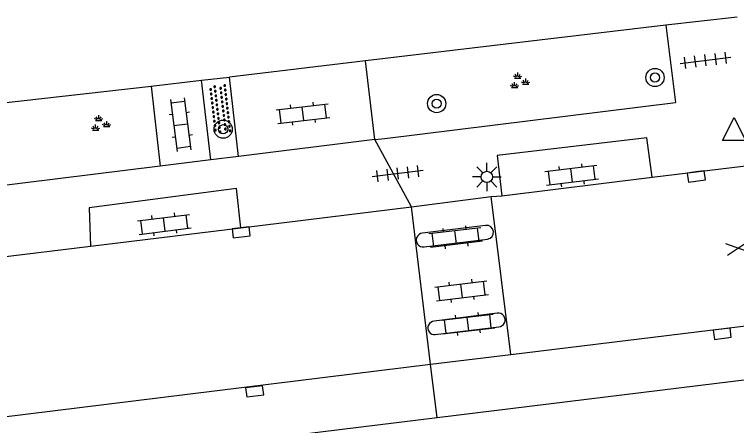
# Model space of a CAD drawing. Extents: x 131000 to 133013, y 393000 to 396501.
# Drawn here: x 131313.9 to 131345.58, y 395813.68 to 395831.73 of the extents above; entities that cross this region are included whole.
import ezdxf

# ---------------------------------------------------------------- set-up
doc = ezdxf.new("R2010")
doc.units = 0
for name, color, linetype in [('gg-knt-verharding', 7, 'Continuous'), ('gt-grn-weggrens', 7, 'Continuous'), ('gt-symb-boom', 7, 'Continuous'), ('gt-symb-gesloten verharding', 7, 'Continuous'), ('gt-symb-groenvak', 7, 'Continuous'), ('gt-symb-klinker verharding', 7, 'Continuous'), ('gt-symb-kolk', 7, 'Continuous'), ('gt-symb-lichtmast', 7, 'Continuous'), ('gt-symb-overige verharding', 7, 'Continuous'), ('gt-symb-tegel verharding', 7, 'Continuous'), ('gt-symb-waterafsluiter', 7, 'Continuous')]:
    doc.layers.add(name, color=color, linetype=linetype)

# ---------------------------------------------------------------- blocks, each defined once
blk = doc.blocks.new('gt0-WAFSL')
at = {"layer": 'gt-symb-waterafsluiter'}
for p, q in [((-0.5, -0.333), (0, 0.667)), ((0, 0.667), (0.5, -0.333)), ((0.5, -0.333), (-0.5, -0.333))]:
    blk.add_line(p, q, dxfattribs=at)
blk = doc.blocks.new('gt0-BOOM')
at = {"layer": 'gt-symb-boom'}
for radius in [0.4, 0.2]:
    blk.add_circle((0, 0), radius, dxfattribs=at)
blk = doc.blocks.new('gt0-TEG1')
at = {"layer": 'gt-symb-tegel verharding'}
for p, q in [((-1.125, 0), (1.125, 0)), ((-0.9, -0.25), (-0.9, 0.25)), ((-0.45, -0.25), (-0.45, 0.25)), ((0, -0.25), (0, 0.25)), ((0.45, -0.25), (0.45, 0.25)), ((0.9, -0.25), (0.9, 0.25))]:
    blk.add_line(p, q, dxfattribs=at)
blk = doc.blocks.new('gt0-KL1')
at = {"layer": 'gt-symb-klinker verharding'}
for p, q in [((-0.5, 0.3), (-0.5, 0.45)), ((0.5, 0.3), (0.5, 0.45)), ((-1.15, 0.3), (1.15, 0.3)), ((-1, -0.3), (-1, 0.3)), ((0, -0.3), (0, 0.3)), ((1, -0.3), (1, 0.3)), ((-1.15, -0.3), (1.15, -0.3)), ((-0.5, -0.45), (-0.5, -0.3)), ((0.5, -0.45), (0.5, -0.3))]:
    blk.add_line(p, q, dxfattribs=at)
blk = doc.blocks.new('gt0-OVH')
at = {"layer": 'gt-symb-overige verharding'}
for points in [[(-0.972, 0.298), (-0.967, 0.308), (-0.965, 0.319), (-0.966, 0.33), (-0.971, 0.34), (-0.978, 0.348), (-0.988, 0.353), (-0.999, 0.355), (-1.01, 0.354), (-1.02, 0.349), (-1.028, 0.342), (-1.033, 0.332), (-1.035, 0.321), (-1.034, 0.31), (-1.029, 0.3), (-1.022, 0.292), (-1.012, 0.287), (-1.001, 0.285), (-0.99, 0.286), (-0.98, 0.291)], [(-0.772, 0.298), (-0.767, 0.308), (-0.765, 0.319), (-0.766, 0.33), (-0.771, 0.34), (-0.778, 0.348), (-0.788, 0.353), (-0.799, 0.355), (-0.81, 0.354), (-0.82, 0.349), (-0.828, 0.342), (-0.833, 0.332), (-0.835, 0.321), (-0.834, 0.31), (-0.829, 0.3), (-0.822, 0.292), (-0.812, 0.287), (-0.801, 0.285), (-0.79, 0.286), (-0.78, 0.291)], [(-0.572, 0.298), (-0.567, 0.308), (-0.565, 0.319), (-0.566, 0.33), (-0.571, 0.34), (-0.578, 0.348), (-0.588, 0.353), (-0.599, 0.355), (-0.61, 0.354), (-0.62, 0.349), (-0.628, 0.342), (-0.633, 0.332), (-0.635, 0.321), (-0.634, 0.31), (-0.629, 0.3), (-0.622, 0.292), (-0.612, 0.287), (-0.601, 0.285), (-0.59, 0.286), (-0.58, 0.291)], [(-0.372, 0.298), (-0.367, 0.308), (-0.365, 0.319), (-0.366, 0.33), (-0.371, 0.34), (-0.378, 0.348), (-0.388, 0.353), (-0.399, 0.355), (-0.41, 0.354), (-0.42, 0.349), (-0.428, 0.342), (-0.433, 0.332), (-0.435, 0.321), (-0.434, 0.31), (-0.429, 0.3), (-0.422, 0.292), (-0.412, 0.287), (-0.401, 0.285), (-0.39, 0.286), (-0.38, 0.291)], [(-0.172, 0.298), (-0.167, 0.308), (-0.165, 0.319), (-0.166, 0.33), (-0.171, 0.34), (-0.178, 0.348), (-0.188, 0.353), (-0.199, 0.355), (-0.21, 0.354), (-0.22, 0.349), (-0.228, 0.342), (-0.233, 0.332), (-0.235, 0.321), (-0.234, 0.31), (-0.229, 0.3), (-0.222, 0.292), (-0.212, 0.287), (-0.201, 0.285), (-0.19, 0.286), (-0.18, 0.291)], [(0.028, 0.298), (0.033, 0.308), (0.035, 0.319), (0.034, 0.33), (0.029, 0.34), (0.022, 0.348), (0.012, 0.353), (0.001, 0.355), (-0.01, 0.354), (-0.02, 0.349), (-0.028, 0.342), (-0.033, 0.332), (-0.035, 0.321), (-0.034, 0.31), (-0.029, 0.3), (-0.022, 0.292), (-0.012, 0.287), (-0.001, 0.285), (0.01, 0.286), (0.02, 0.291)], [(0.228, 0.298), (0.233, 0.308), (0.235, 0.319), (0.234, 0.33), (0.229, 0.34), (0.222, 0.348), (0.212, 0.353), (0.201, 0.355), (0.19, 0.354), (0.18, 0.349), (0.172, 0.342), (0.167, 0.332), (0.165, 0.321), (0.166, 0.31), (0.171, 0.3), (0.178, 0.292), (0.188, 0.287), (0.199, 0.285), (0.21, 0.286), (0.22, 0.291)], [(0.428, 0.298), (0.433, 0.308), (0.435, 0.319), (0.434, 0.33), (0.429, 0.34), (0.422, 0.348), (0.412, 0.353), (0.401, 0.355), (0.39, 0.354), (0.38, 0.349), (0.372, 0.342), (0.367, 0.332), (0.365, 0.321), (0.366, 0.31), (0.371, 0.3), (0.378, 0.292), (0.388, 0.287), (0.399, 0.285), (0.41, 0.286), (0.42, 0.291)], [(0.628, 0.298), (0.633, 0.308), (0.635, 0.319), (0.634, 0.33), (0.629, 0.34), (0.622, 0.348), (0.612, 0.353), (0.601, 0.355), (0.59, 0.354), (0.58, 0.349), (0.572, 0.342), (0.567, 0.332), (0.565, 0.321), (0.566, 0.31), (0.571, 0.3), (0.578, 0.292), (0.588, 0.287), (0.599, 0.285), (0.61, 0.286), (0.62, 0.291)], [(0.828, 0.298), (0.833, 0.308), (0.835, 0.319), (0.834, 0.33), (0.829, 0.34), (0.822, 0.348), (0.812, 0.353), (0.801, 0.355), (0.79, 0.354), (0.78, 0.349), (0.772, 0.342), (0.767, 0.332), (0.765, 0.321), (0.766, 0.31), (0.771, 0.3), (0.778, 0.292), (0.788, 0.287), (0.799, 0.285), (0.81, 0.286), (0.82, 0.291)], [(1.028, 0.298), (1.033, 0.308), (1.035, 0.319), (1.034, 0.33), (1.029, 0.34), (1.022, 0.348), (1.012, 0.353), (1.001, 0.355), (0.99, 0.354), (0.98, 0.349), (0.972, 0.342), (0.967, 0.332), (0.965, 0.321), (0.966, 0.31), (0.971, 0.3), (0.978, 0.292), (0.988, 0.287), (0.999, 0.285), (1.01, 0.286), (1.02, 0.291)], [(-0.872, 0.106), (-0.867, 0.116), (-0.865, 0.126), (-0.866, 0.137), (-0.871, 0.147), (-0.878, 0.156), (-0.888, 0.161), (-0.899, 0.163), (-0.91, 0.162), (-0.92, 0.157), (-0.928, 0.15), (-0.933, 0.14), (-0.935, 0.129), (-0.934, 0.118), (-0.929, 0.108), (-0.922, 0.1), (-0.912, 0.095), (-0.901, 0.092), (-0.89, 0.094), (-0.88, 0.098)], [(-0.672, 0.106), (-0.667, 0.116), (-0.665, 0.126), (-0.666, 0.137), (-0.671, 0.147), (-0.678, 0.156), (-0.688, 0.161), (-0.699, 0.163), (-0.71, 0.162), (-0.72, 0.157), (-0.728, 0.15), (-0.733, 0.14), (-0.735, 0.129), (-0.734, 0.118), (-0.729, 0.108), (-0.722, 0.1), (-0.712, 0.095), (-0.701, 0.092), (-0.69, 0.094), (-0.68, 0.098)], [(-0.472, 0.106), (-0.467, 0.116), (-0.465, 0.126), (-0.466, 0.137), (-0.471, 0.147), (-0.478, 0.156), (-0.488, 0.161), (-0.499, 0.163), (-0.51, 0.162), (-0.52, 0.157), (-0.528, 0.15), (-0.533, 0.14), (-0.535, 0.129), (-0.534, 0.118), (-0.529, 0.108), (-0.522, 0.1), (-0.512, 0.095), (-0.501, 0.092), (-0.49, 0.094), (-0.48, 0.098)], [(-0.272, 0.106), (-0.267, 0.116), (-0.265, 0.126), (-0.266, 0.137), (-0.271, 0.147), (-0.278, 0.156), (-0.288, 0.161), (-0.299, 0.163), (-0.31, 0.162), (-0.32, 0.157), (-0.328, 0.15), (-0.333, 0.14), (-0.335, 0.129), (-0.334, 0.118), (-0.329, 0.108), (-0.322, 0.1), (-0.312, 0.095), (-0.301, 0.092), (-0.29, 0.094), (-0.28, 0.098)], [(-0.072, 0.106), (-0.067, 0.116), (-0.065, 0.126), (-0.066, 0.137), (-0.071, 0.147), (-0.078, 0.156), (-0.088, 0.161), (-0.099, 0.163), (-0.11, 0.162), (-0.12, 0.157), (-0.128, 0.15), (-0.133, 0.14), (-0.135, 0.129), (-0.134, 0.118), (-0.129, 0.108), (-0.122, 0.1), (-0.112, 0.095), (-0.101, 0.092), (-0.09, 0.094), (-0.08, 0.098)], [(0.128, 0.106), (0.133, 0.116), (0.135, 0.126), (0.134, 0.137), (0.129, 0.147), (0.122, 0.156), (0.112, 0.161), (0.101, 0.163), (0.09, 0.162), (0.08, 0.157), (0.072, 0.15), (0.067, 0.14), (0.065, 0.129), (0.066, 0.118), (0.071, 0.108), (0.078, 0.1), (0.088, 0.095), (0.099, 0.092), (0.11, 0.094), (0.12, 0.098)], [(0.328, 0.106), (0.333, 0.116), (0.335, 0.126), (0.334, 0.137), (0.329, 0.147), (0.322, 0.156), (0.312, 0.161), (0.301, 0.163), (0.29, 0.162), (0.28, 0.157), (0.272, 0.15), (0.267, 0.14), (0.265, 0.129), (0.266, 0.118), (0.271, 0.108), (0.278, 0.1), (0.288, 0.095), (0.299, 0.092), (0.31, 0.094), (0.32, 0.098)], [(0.528, 0.106), (0.533, 0.116), (0.535, 0.126), (0.534, 0.137), (0.529, 0.147), (0.522, 0.156), (0.512, 0.161), (0.501, 0.163), (0.49, 0.162), (0.48, 0.157), (0.472, 0.15), (0.467, 0.14), (0.465, 0.129), (0.466, 0.118), (0.471, 0.108), (0.478, 0.1), (0.488, 0.095), (0.499, 0.092), (0.51, 0.094), (0.52, 0.098)], [(0.728, 0.106), (0.733, 0.116), (0.735, 0.126), (0.734, 0.137), (0.729, 0.147), (0.722, 0.156), (0.712, 0.161), (0.701, 0.163), (0.69, 0.162), (0.68, 0.157), (0.672, 0.15), (0.667, 0.14), (0.665, 0.129), (0.666, 0.118), (0.671, 0.108), (0.678, 0.1), (0.688, 0.095), (0.699, 0.092), (0.71, 0.094), (0.72, 0.098)], [(0.928, 0.106), (0.933, 0.116), (0.935, 0.126), (0.934, 0.137), (0.929, 0.147), (0.922, 0.156), (0.912, 0.161), (0.901, 0.163), (0.89, 0.162), (0.88, 0.157), (0.872, 0.15), (0.867, 0.14), (0.865, 0.129), (0.866, 0.118), (0.871, 0.108), (0.878, 0.1), (0.888, 0.095), (0.899, 0.092), (0.91, 0.094), (0.92, 0.098)], [(-0.972, -0.142), (-0.967, -0.132), (-0.965, -0.121), (-0.966, -0.11), (-0.971, -0.1), (-0.978, -0.092), (-0.988, -0.087), (-0.999, -0.085), (-1.01, -0.086), (-1.02, -0.091), (-1.028, -0.098), (-1.033, -0.108), (-1.035, -0.119), (-1.034, -0.13), (-1.029, -0.14), (-1.022, -0.148), (-1.012, -0.153), (-1.001, -0.155), (-0.99, -0.154), (-0.98, -0.149)], [(-0.872, -0.334), (-0.867, -0.324), (-0.865, -0.314), (-0.866, -0.303), (-0.871, -0.293), (-0.878, -0.284), (-0.888, -0.279), (-0.899, -0.277), (-0.91, -0.278), (-0.92, -0.283), (-0.928, -0.29), (-0.933, -0.3), (-0.935, -0.311), (-0.934, -0.322), (-0.929, -0.332), (-0.922, -0.34), (-0.912, -0.345), (-0.901, -0.348), (-0.89, -0.346), (-0.88, -0.342)], [(-0.772, -0.142), (-0.767, -0.132), (-0.765, -0.121), (-0.766, -0.11), (-0.771, -0.1), (-0.778, -0.092), (-0.788, -0.087), (-0.799, -0.085), (-0.81, -0.086), (-0.82, -0.091), (-0.828, -0.098), (-0.833, -0.108), (-0.835, -0.119), (-0.834, -0.13), (-0.829, -0.14), (-0.822, -0.148), (-0.812, -0.153), (-0.801, -0.155), (-0.79, -0.154), (-0.78, -0.149)], [(-0.672, -0.334), (-0.667, -0.324), (-0.665, -0.314), (-0.666, -0.303), (-0.671, -0.293), (-0.678, -0.284), (-0.688, -0.279), (-0.699, -0.277), (-0.71, -0.278), (-0.72, -0.283), (-0.728, -0.29), (-0.733, -0.3), (-0.735, -0.311), (-0.734, -0.322), (-0.729, -0.332), (-0.722, -0.34), (-0.712, -0.345), (-0.701, -0.348), (-0.69, -0.346), (-0.68, -0.342)], [(-0.572, -0.142), (-0.567, -0.132), (-0.565, -0.121), (-0.566, -0.11), (-0.571, -0.1), (-0.578, -0.092), (-0.588, -0.087), (-0.599, -0.085), (-0.61, -0.086), (-0.62, -0.091), (-0.628, -0.098), (-0.633, -0.108), (-0.635, -0.119), (-0.634, -0.13), (-0.629, -0.14), (-0.622, -0.148), (-0.612, -0.153), (-0.601, -0.155), (-0.59, -0.154), (-0.58, -0.149)], [(-0.472, -0.334), (-0.467, -0.324), (-0.465, -0.314), (-0.466, -0.303), (-0.471, -0.293), (-0.478, -0.284), (-0.488, -0.279), (-0.499, -0.277), (-0.51, -0.278), (-0.52, -0.283), (-0.528, -0.29), (-0.533, -0.3), (-0.535, -0.311), (-0.534, -0.322), (-0.529, -0.332), (-0.522, -0.34), (-0.512, -0.345), (-0.501, -0.348), (-0.49, -0.346), (-0.48, -0.342)], [(-0.372, -0.142), (-0.367, -0.132), (-0.365, -0.121), (-0.366, -0.11), (-0.371, -0.1), (-0.378, -0.092), (-0.388, -0.087), (-0.399, -0.085), (-0.41, -0.086), (-0.42, -0.091), (-0.428, -0.098), (-0.433, -0.108), (-0.435, -0.119), (-0.434, -0.13), (-0.429, -0.14), (-0.422, -0.148), (-0.412, -0.153), (-0.401, -0.155), (-0.39, -0.154), (-0.38, -0.149)], [(-0.272, -0.334), (-0.267, -0.324), (-0.265, -0.314), (-0.266, -0.303), (-0.271, -0.293), (-0.278, -0.284), (-0.288, -0.279), (-0.299, -0.277), (-0.31, -0.278), (-0.32, -0.283), (-0.328, -0.29), (-0.333, -0.3), (-0.335, -0.311), (-0.334, -0.322), (-0.329, -0.332), (-0.322, -0.34), (-0.312, -0.345), (-0.301, -0.348), (-0.29, -0.346), (-0.28, -0.342)], [(-0.172, -0.142), (-0.167, -0.132), (-0.165, -0.121), (-0.166, -0.11), (-0.171, -0.1), (-0.178, -0.092), (-0.188, -0.087), (-0.199, -0.085), (-0.21, -0.086), (-0.22, -0.091), (-0.228, -0.098), (-0.233, -0.108), (-0.235, -0.119), (-0.234, -0.13), (-0.229, -0.14), (-0.222, -0.148), (-0.212, -0.153), (-0.201, -0.155), (-0.19, -0.154), (-0.18, -0.149)], [(-0.072, -0.334), (-0.067, -0.324), (-0.065, -0.314), (-0.066, -0.303), (-0.071, -0.293), (-0.078, -0.284), (-0.088, -0.279), (-0.099, -0.277), (-0.11, -0.278), (-0.12, -0.283), (-0.128, -0.29), (-0.133, -0.3), (-0.135, -0.311), (-0.134, -0.322), (-0.129, -0.332), (-0.122, -0.34), (-0.112, -0.345), (-0.101, -0.348), (-0.09, -0.346), (-0.08, -0.342)], [(0.028, -0.142), (0.033, -0.132), (0.035, -0.121), (0.034, -0.11), (0.029, -0.1), (0.022, -0.092), (0.012, -0.087), (0.001, -0.085), (-0.01, -0.086), (-0.02, -0.091), (-0.028, -0.098), (-0.033, -0.108), (-0.035, -0.119), (-0.034, -0.13), (-0.029, -0.14), (-0.022, -0.148), (-0.012, -0.153), (-0.001, -0.155), (0.01, -0.154), (0.02, -0.149)], [(0.128, -0.334), (0.133, -0.324), (0.135, -0.314), (0.134, -0.303), (0.129, -0.293), (0.122, -0.284), (0.112, -0.279), (0.101, -0.277), (0.09, -0.278), (0.08, -0.283), (0.072, -0.29), (0.067, -0.3), (0.065, -0.311), (0.066, -0.322), (0.071, -0.332), (0.078, -0.34), (0.088, -0.345), (0.099, -0.348), (0.11, -0.346), (0.12, -0.342)], [(0.228, -0.142), (0.233, -0.132), (0.235, -0.121), (0.234, -0.11), (0.229, -0.1), (0.222, -0.092), (0.212, -0.087), (0.201, -0.085), (0.19, -0.086), (0.18, -0.091), (0.172, -0.098), (0.167, -0.108), (0.165, -0.119), (0.166, -0.13), (0.171, -0.14), (0.178, -0.148), (0.188, -0.153), (0.199, -0.155), (0.21, -0.154), (0.22, -0.149)], [(0.328, -0.334), (0.333, -0.324), (0.335, -0.314), (0.334, -0.303), (0.329, -0.293), (0.322, -0.284), (0.312, -0.279), (0.301, -0.277), (0.29, -0.278), (0.28, -0.283), (0.272, -0.29), (0.267, -0.3), (0.265, -0.311), (0.266, -0.322), (0.271, -0.332), (0.278, -0.34), (0.288, -0.345), (0.299, -0.348), (0.31, -0.346), (0.32, -0.342)], [(0.428, -0.142), (0.433, -0.132), (0.435, -0.121), (0.434, -0.11), (0.429, -0.1), (0.422, -0.092), (0.412, -0.087), (0.401, -0.085), (0.39, -0.086), (0.38, -0.091), (0.372, -0.098), (0.367, -0.108), (0.365, -0.119), (0.366, -0.13), (0.371, -0.14), (0.378, -0.148), (0.388, -0.153), (0.399, -0.155), (0.41, -0.154), (0.42, -0.149)], [(0.528, -0.334), (0.533, -0.324), (0.535, -0.314), (0.534, -0.303), (0.529, -0.293), (0.522, -0.284), (0.512, -0.279), (0.501, -0.277), (0.49, -0.278), (0.48, -0.283), (0.472, -0.29), (0.467, -0.3), (0.465, -0.311), (0.466, -0.322), (0.471, -0.332), (0.478, -0.34), (0.488, -0.345), (0.499, -0.348), (0.51, -0.346), (0.52, -0.342)], [(0.628, -0.142), (0.633, -0.132), (0.635, -0.121), (0.634, -0.11), (0.629, -0.1), (0.622, -0.092), (0.612, -0.087), (0.601, -0.085), (0.59, -0.086), (0.58, -0.091), (0.572, -0.098), (0.567, -0.108), (0.565, -0.119), (0.566, -0.13), (0.571, -0.14), (0.578, -0.148), (0.588, -0.153), (0.599, -0.155), (0.61, -0.154), (0.62, -0.149)], [(0.728, -0.334), (0.733, -0.324), (0.735, -0.314), (0.734, -0.303), (0.729, -0.293), (0.722, -0.284), (0.712, -0.279), (0.701, -0.277), (0.69, -0.278), (0.68, -0.283), (0.672, -0.29), (0.667, -0.3), (0.665, -0.311), (0.666, -0.322), (0.671, -0.332), (0.678, -0.34), (0.688, -0.345), (0.699, -0.348), (0.71, -0.346), (0.72, -0.342)], [(0.828, -0.142), (0.833, -0.132), (0.835, -0.121), (0.834, -0.11), (0.829, -0.1), (0.822, -0.092), (0.812, -0.087), (0.801, -0.085), (0.79, -0.086), (0.78, -0.091), (0.772, -0.098), (0.767, -0.108), (0.765, -0.119), (0.766, -0.13), (0.771, -0.14), (0.778, -0.148), (0.788, -0.153), (0.799, -0.155), (0.81, -0.154), (0.82, -0.149)], [(0.928, -0.334), (0.933, -0.324), (0.935, -0.314), (0.934, -0.303), (0.929, -0.293), (0.922, -0.284), (0.912, -0.279), (0.901, -0.277), (0.89, -0.278), (0.88, -0.283), (0.872, -0.29), (0.867, -0.3), (0.865, -0.311), (0.866, -0.322), (0.871, -0.332), (0.878, -0.34), (0.888, -0.345), (0.899, -0.348), (0.91, -0.346), (0.92, -0.342)], [(1.028, -0.142), (1.033, -0.132), (1.035, -0.121), (1.034, -0.11), (1.029, -0.1), (1.022, -0.092), (1.012, -0.087), (1.001, -0.085), (0.99, -0.086), (0.98, -0.091), (0.972, -0.098), (0.967, -0.108), (0.965, -0.119), (0.966, -0.13), (0.971, -0.14), (0.978, -0.148), (0.988, -0.153), (0.999, -0.155), (1.01, -0.154), (1.02, -0.149)]]:
    blk.add_lwpolyline(points, close=True, dxfattribs=at)
blk = doc.blocks.new('gt0-KOLK')
at = {"layer": 'gt-symb-kolk'}
blk.add_lwpolyline([(0, 0), (0.375, 0), (0.375, 0.4), (-0.375, 0.4), (-0.375, 0), (0, 0)], dxfattribs=at)
blk = doc.blocks.new('gt0-LMAST')
at = {"layer": 'gt-symb-lichtmast'}
for p, q in [((-0.182, 0.173), (-0.447, 0.438)), ((-0.005, 0.246), (-0.005, 0.621)), ((0.172, 0.173), (0.437, 0.438)), ((-0.255, -0.004), (-0.63, -0.004)), ((-0.182, -0.181), (-0.447, -0.446)), ((-0.005, -0.254), (-0.005, -0.629)), ((0.437, -0.446), (0.172, -0.181)), ((0.245, -0.004), (0.62, -0.004))]:
    blk.add_line(p, q, dxfattribs=at)
blk.add_circle((-0.005, -0.004), 0.25, dxfattribs=at)
blk = doc.blocks.new('gt0-GRVAK')
at = {"layer": 'gt-symb-groenvak'}
for p, q in [((-0.091, 0.211), (-0.156, 0.322)), ((-0.047, 0.214), (-0.047, 0.393)), ((-0.004, 0.211), (0.061, 0.322)), ((-0.11, 0.189), (-0.228, 0.24)), ((-0.182, 0.153), (0.088, 0.153)), ((0.015, 0.189), (0.133, 0.24)), ((0.262, -0.052), (0.197, 0.059)), ((0.305, -0.049), (0.305, 0.13)), ((0.349, -0.052), (0.414, 0.059)), ((-0.245, -0.228), (-0.363, -0.177)), ((-0.318, -0.264), (-0.047, -0.264)), ((-0.226, -0.206), (-0.291, -0.095)), ((-0.183, -0.203), (-0.183, -0.024)), ((-0.139, -0.206), (-0.074, -0.095)), ((-0.12, -0.228), (-0.002, -0.177)), ((0.243, -0.074), (0.125, -0.023)), ((0.17, -0.11), (0.441, -0.11)), ((0.368, -0.074), (0.486, -0.023))]:
    blk.add_line(p, q, dxfattribs=at)
blk = doc.blocks.new('gt0-GESVH1')
at = {"layer": 'gt-symb-gesloten verharding'}
for p, q in [((-0.992, -0.261), (0.008, 0.239)), ((0.008, -0.261), (-0.992, 0.239)), ((0.008, 0.239), (1.008, -0.261)), ((1.008, 0.239), (0.008, -0.261))]:
    blk.add_line(p, q, dxfattribs=at)

msp = doc.modelspace()

# ---------------------------------------------------------------- linework, layer by layer
at = {"layer": 'gg-knt-verharding'}
for p, q in [((131335.679, 395816.801), (131457.284, 395831.731)), ((131345.611, 395831.615), (131342.475, 395831.255)), ((131342.475, 395831.255), (131329.298, 395829.69)), ((131342.475, 395831.255), (131342.899, 395827.862)), ((131329.298, 395829.69), (131323.33, 395828.979)), ((131329.707, 395826.241), (131329.298, 395829.69)), ((131322.108, 395828.839), (131323.33, 395828.979)), ((131323.72, 395825.494), (131323.33, 395828.979)), ((131312.415, 395827.732), (131319.898, 395828.587)), ((131319.898, 395828.587), (131322.108, 395828.839)), ((131319.898, 395828.587), (131320.292, 395825.072)), ((131322.516, 395825.346), (131322.108, 395828.839)), ((131330.145, 395826.288), (131342.899, 395827.862)), ((131329.707, 395826.241), (131323.72, 395825.494)), ((131329.707, 395826.241), (131330.145, 395826.288)), ((131323.72, 395825.494), (131322.516, 395825.346)), ((131322.516, 395825.346), (131320.292, 395825.072)), ((131341.876, 395824.581), (131348, 395825.332)), ((131335.276, 395823.771), (131341.876, 395824.581)), ((131331.318, 395823.291), (131334.809, 395823.737)), ((131334.809, 395823.737), (131335.276, 395823.771)), ((131335.679, 395816.801), (131334.809, 395823.737)), ((131323.829, 395822.368), (131331.318, 395823.291)), ((131332.158, 395816.375), (131331.318, 395823.291)), ((131317.237, 395821.561), (131323.829, 395822.368)), ((131334.571, 395822.467), (131331.796, 395822.126)), ((131331.867, 395821.529), (131334.655, 395821.866)), ((131307.218, 395820.333), (131317.237, 395821.561)), ((131335.077, 395818.614), (131332.309, 395818.259)), ((131332.357, 395817.674), (131335.145, 395818.014)), ((131332.158, 395816.375), (131335.679, 395816.801))]:
    msp.add_line(p, q, dxfattribs=at)
for points in [[(131457.304, 395829.221), (131455.28, 395829.11), (131332.443, 395814.018)], [(131320.292, 395825.072), (131312.836, 395824.152), (131312.415, 395827.732)], [(131341.876, 395824.581), (131341.645, 395826.317), (131335.078, 395825.54), (131335.276, 395823.771)], [(131323.829, 395822.368), (131323.634, 395824.096), (131317.179, 395823.237), (131317.237, 395821.561)], [(131249.02, 395804.76), (131254.04, 395806.02), (131256.98, 395806.88), (131259.99, 395807.46), (131332.158, 395816.375)], [(131332.443, 395814.018), (131254, 395804.38), (131253.633, 395804.291)]]:
    msp.add_lwpolyline(points, dxfattribs=at)
for centre, radius, start, end in [((131334.612, 395822.166), 0.303, 278.1974, 97.7156), ((131331.827, 395821.827), 0.301, 95.9616, 277.6029), ((131335.121, 395818.315), 0.302, 274.5694, 98.3625), ((131332.328, 395817.966), 0.294, 93.6527, 275.7286)]:
    msp.add_arc(centre, radius, start, end, dxfattribs=at)
at = {"layer": 'gt-grn-weggrens'}
for p, q in [((131331.318, 395823.291), (131329.707, 395826.241)), ((131332.443, 395814.018), (131332.158, 395816.375))]:
    msp.add_line(p, q, dxfattribs=at)

# ---------------------------------------------------------------- block references
at = {"layer": 'gt-symb-boom'}
for p in [(131342, 395828.962), (131332.42, 395827.817), (131323.055, 395826.692)]:
    msp.add_blockref('gt0-BOOM', p, dxfattribs=at)
at = {"layer": 'gt-symb-gesloten verharding', "rotation": 7.125016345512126}
msp.add_blockref('gt0-GESVH1', (131346.128, 395821.54), dxfattribs=at)
at = {"layer": 'gt-symb-groenvak'}
for p in [(131336.023, 395828.785), (131317.64, 395826.919)]:
    msp.add_blockref('gt0-GRVAK', p, dxfattribs=at)
at = {"layer": 'gt-symb-klinker verharding'}
for p, rotation in [((131321.194, 395826.894), -82.64762063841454), ((131326.554, 395827.371), 6.66296362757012), ((131338.35, 395824.671), 7.004259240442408), ((131320.476, 395822.513), 7.004259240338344), ((131333.255, 395821.951), 6.66296362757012), ((131333.519, 395819.596), 7.0042592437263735), ((131333.791, 395818.139), 6.662963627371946)]:
    msp.add_blockref('gt0-KL1', p, dxfattribs=dict(at, rotation=rotation))
at = {"layer": 'gt-symb-kolk'}
for p, rotation in [((131343.791, 395824.815), -172.93185994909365), ((131323.819, 395822.366), -172.81812146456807), ((131344.927, 395817.909), -172.99574075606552), ((131324.413, 395815.385), -172.99574075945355)]:
    msp.add_blockref('gt0-KOLK', p, dxfattribs=dict(at, rotation=rotation))
at = {"layer": 'gt-symb-lichtmast'}
msp.add_blockref('gt0-LMAST', (131334.63, 395824.6), dxfattribs=at)
at = {"layer": 'gt-symb-overige verharding', "rotation": -83.28012011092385}
msp.add_blockref('gt0-OVH', (131322.921, 395827.579), dxfattribs=at)
at = {"layer": 'gt-symb-tegel verharding'}
for p, rotation in [((131344.216, 395829.718), 6.890548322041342), ((131330.706, 395824.741), -172.93185994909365)]:
    msp.add_blockref('gt0-TEG1', p, dxfattribs=dict(at, rotation=rotation))
at = {"layer": 'gt-symb-waterafsluiter'}
msp.add_blockref('gt0-WAFSL', (131345.468, 395826.533), dxfattribs=at)

doc.saveas('drawing.dxf')
